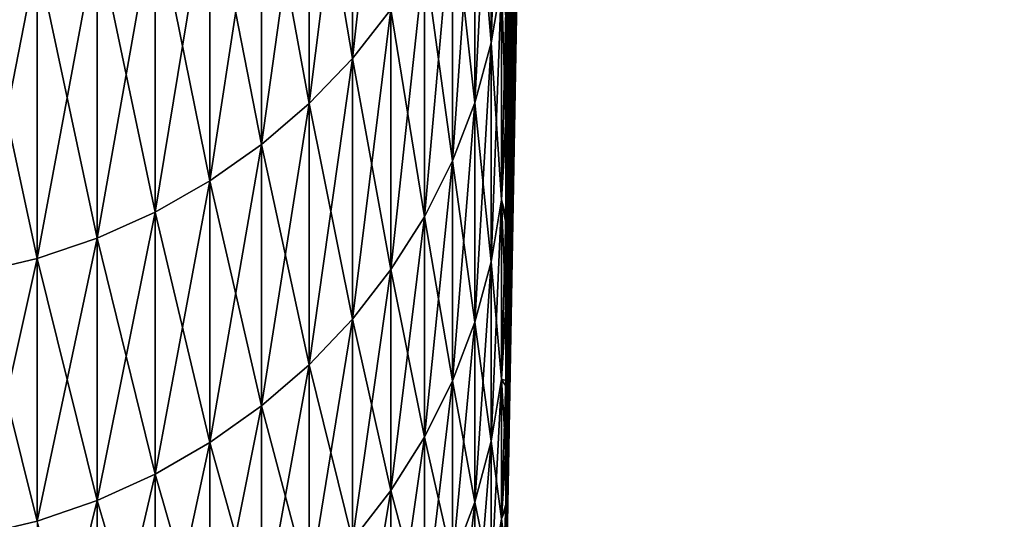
# Model space of a CAD drawing. Header units: millimetres. Extents: x -161 to 161, y -94 to 1149.
# Tile 593 of 656: x 160.438 to 161.188, y -79.22 to -78.84. Entities that reach past the tile are written whole.
import ezdxf

# ---------------------------------------------------------------- set-up
doc = ezdxf.new("R2010")
doc.units = ezdxf.units.MM
doc.header["$LTSCALE"] = 81.481481
doc.layers.add('382', color=7, linetype='CONTINUOUS')
doc.layers.add('386', color=7, linetype='CONTINUOUS')

msp = doc.modelspace()

# ---------------------------------------------------------------- linework, layer by layer
at = {"layer": '382', "color": 7, "linetype": 'CONTINUOUS', "true_color": 0xaaaaaa}
for points in [[(160.80858, -78.83936, -4.54502), (161.18838, -57.55, -0.05), (160.80858, -78.92085, -4.14009), (160.80858, -78.83936, -4.54502)], [(160.80858, -78.92085, -4.14009), (161.18838, -57.55, -0.05), (160.80858, -78.99464, -3.73369), (160.80858, -78.92085, -4.14009)], [(160.80858, -78.99464, -3.73369), (161.18838, -57.55, -0.05), (160.80858, -79.06071, -3.32592), (160.80858, -78.99464, -3.73369)], [(160.80858, -79.06071, -3.32592), (161.18838, -57.55, -0.05), (160.80858, -79.11903, -2.91692), (160.80858, -79.06071, -3.32592)], [(160.80858, -79.11903, -2.91692), (161.18838, -57.55, -0.05), (160.80858, -79.16957, -2.50686), (160.80858, -79.11903, -2.91692)], [(160.80858, -79.16957, -2.50686), (161.18838, -57.55, -0.05), (160.80858, -79.21233, -2.09588), (160.80858, -79.16957, -2.50686)], [(160.80858, -79.21233, -2.09588), (161.18838, -57.55, -0.05), (160.80858, -79.24727, -1.68415), (160.80858, -79.21233, -2.09588)], [(160.80858, -79.24727, -1.68415), (161.18838, -57.55, -0.05), (160.80858, -79.27439, -1.27182), (160.80858, -79.24727, -1.68415)], [(160.80858, -79.27439, -1.27182), (161.18838, -57.55, -0.05), (160.80858, -79.29368, -0.85905), (160.80858, -79.27439, -1.27182)], [(160.80858, -79.29368, -0.85905), (161.18838, -57.55, -0.05), (160.80858, -79.30512, -0.446), (160.80858, -79.29368, -0.85905)], [(160.80858, -79.30512, -0.446), (161.18838, -57.55, -0.05), (160.80858, -79.30872, -0.03283), (160.80858, -79.30512, -0.446)], [(160.80858, -79.30872, -0.03283), (161.18838, -57.55, -0.05), (160.80858, -79.30447, 0.38031), (160.80858, -79.30872, -0.03283)], [(160.80858, -79.30447, 0.38031), (161.18838, -57.55, -0.05), (160.80858, -79.29238, 0.79328), (160.80858, -79.30447, 0.38031)], [(160.80858, -79.29238, 0.79328), (161.18838, -57.55, -0.05), (160.80858, -79.27245, 1.20594), (160.80858, -79.29238, 0.79328)], [(160.80858, -79.27245, 1.20594), (161.18838, -57.55, -0.05), (160.80858, -79.24469, 1.61814), (160.80858, -79.27245, 1.20594)], [(160.80858, -79.24469, 1.61814), (161.18838, -57.55, -0.05), (160.80858, -79.20911, 2.02974), (160.80858, -79.24469, 1.61814)], [(160.80858, -79.20911, 2.02974), (161.18838, -57.55, -0.05), (160.80858, -79.16572, 2.44059), (160.80858, -79.20911, 2.02974)], [(160.80858, -79.16572, 2.44059), (161.18838, -57.55, -0.05), (160.80858, -79.11453, 2.85054), (160.80858, -79.16572, 2.44059)], [(160.80858, -79.11453, 2.85054), (161.18838, -57.55, -0.05), (160.80858, -79.05557, 3.25946), (160.80858, -79.11453, 2.85054)], [(160.80858, -79.05557, 3.25946), (161.18838, -57.55, -0.05), (160.80858, -78.98886, 3.66719), (160.80858, -79.05557, 3.25946)], [(160.80858, -78.98886, 3.66719), (161.18838, -57.55, -0.05), (160.80858, -78.91442, 4.07357), (160.80858, -78.98886, 3.66719)], [(160.80858, -78.91442, 4.07357), (161.18838, -57.55, -0.05), (160.80858, -78.83227, 4.47847), (160.80858, -78.91442, 4.07357)]]:
    msp.add_3dface(points, dxfattribs=at)
at = {"layer": '386', "color": 7, "linetype": 'CONTINUOUS', "true_color": 0xaaaaaa}
for points in [[(160.72119, -78.83176, 5.65243), (160.72119, -78.60366, 6.44419), (160.69184, -78.86914, 5.66245), (160.72119, -78.83176, 5.65243)], [(160.69184, -78.86914, 5.66245), (160.72119, -78.60366, 6.44419), (160.69184, -78.64064, 6.4556), (160.69184, -78.86914, 5.66245)], [(160.80538, -78.81039, 4.80255), (160.80538, -78.61408, 5.5941), (160.79749, -78.85712, 4.81321), (160.80538, -78.81039, 4.80255)], [(160.79749, -78.85712, 4.81321), (160.80538, -78.61408, 5.5941), (160.79749, -78.66037, 5.60651), (160.79749, -78.85712, 4.81321)], [(160.69184, -78.64064, -6.5556), (160.69184, -78.86914, -5.76245), (160.65886, -78.67472, -6.56611), (160.69184, -78.64064, -6.5556)], [(160.69184, -78.86914, 5.66245), (160.69184, -78.64064, 6.4556), (160.65886, -78.90359, 5.67168), (160.69184, -78.86914, 5.66245)], [(160.65886, -78.90359, 5.67168), (160.69184, -78.64064, 6.4556), (160.65886, -78.67472, 6.46611), (160.65886, -78.90359, 5.67168)], [(160.69184, -78.64064, -6.5556), (160.72119, -78.83176, -5.75243), (160.69184, -78.86914, -5.76245), (160.69184, -78.64064, -6.5556)], [(160.79749, -78.66037, -5.70651), (160.79749, -78.85712, -4.91321), (160.78499, -78.70571, -5.71866), (160.79749, -78.66037, -5.70651)], [(160.79749, -78.85712, 4.81321), (160.79749, -78.66037, 5.60651), (160.78499, -78.90287, 4.82365), (160.79749, -78.85712, 4.81321)], [(160.78499, -78.90287, 4.82365), (160.79749, -78.66037, 5.60651), (160.78499, -78.70571, 5.61866), (160.78499, -78.90287, 4.82365)], [(160.79749, -78.66037, -5.70651), (160.80538, -78.81039, -4.90255), (160.79749, -78.85712, -4.91321), (160.79749, -78.66037, -5.70651)], [(160.65886, -78.67472, -6.56611), (160.65886, -78.90359, -5.77168), (160.62259, -78.70558, -6.57563), (160.65886, -78.67472, -6.56611)], [(160.65886, -78.90359, 5.67168), (160.65886, -78.67472, 6.46611), (160.62259, -78.93479, 5.68004), (160.65886, -78.90359, 5.67168)], [(160.62259, -78.93479, 5.68004), (160.65886, -78.67472, 6.46611), (160.62259, -78.70558, 6.47563), (160.62259, -78.93479, 5.68004)], [(160.65886, -78.67472, -6.56611), (160.69184, -78.86914, -5.76245), (160.65886, -78.90359, -5.77168), (160.65886, -78.67472, -6.56611)], [(160.62259, -78.70558, -6.57563), (160.62259, -78.93479, -5.78004), (160.58335, -78.73293, -6.58407), (160.62259, -78.70558, -6.57563)], [(160.62259, -78.93479, 5.68004), (160.62259, -78.70558, 6.47563), (160.58335, -78.96243, 5.68744), (160.62259, -78.93479, 5.68004)], [(160.58335, -78.96243, 5.68744), (160.62259, -78.70558, 6.47563), (160.58335, -78.73293, 6.48407), (160.58335, -78.96243, 5.68744)], [(160.62259, -78.70558, -6.57563), (160.65886, -78.90359, -5.77168), (160.62259, -78.93479, -5.78004), (160.62259, -78.70558, -6.57563)], [(160.78499, -78.70571, -5.71866), (160.78499, -78.90287, -4.92365), (160.76799, -78.74966, -5.73043), (160.78499, -78.70571, -5.71866)], [(160.78499, -78.90287, 4.82365), (160.78499, -78.70571, 5.61866), (160.76799, -78.94723, 4.83378), (160.78499, -78.90287, 4.82365)], [(160.76799, -78.94723, 4.83378), (160.78499, -78.70571, 5.61866), (160.76799, -78.74966, 5.63043), (160.76799, -78.94723, 4.83378)], [(160.78499, -78.70571, -5.71866), (160.79749, -78.85712, -4.91321), (160.78499, -78.90287, -4.92365), (160.78499, -78.70571, -5.71866)], [(160.58335, -78.73293, -6.58407), (160.58335, -78.96243, -5.78744), (160.54151, -78.75652, -6.59134), (160.58335, -78.73293, -6.58407)], [(160.58335, -78.96243, 5.68744), (160.58335, -78.73293, 6.48407), (160.54151, -78.98628, 5.69383), (160.58335, -78.96243, 5.68744)], [(160.54151, -78.98628, 5.69383), (160.58335, -78.73293, 6.48407), (160.54151, -78.75652, 6.49134), (160.54151, -78.98628, 5.69383)], [(160.58335, -78.73293, -6.58407), (160.62259, -78.93479, -5.78004), (160.58335, -78.96243, -5.78744), (160.58335, -78.73293, -6.58407)], [(160.76799, -78.74966, -5.73043), (160.76799, -78.94723, -4.93378), (160.74666, -78.79181, -5.74173), (160.76799, -78.74966, -5.73043)], [(160.76799, -78.94723, 4.83378), (160.76799, -78.74966, 5.63043), (160.74666, -78.98978, 4.84349), (160.76799, -78.94723, 4.83378)], [(160.74666, -78.98978, 4.84349), (160.76799, -78.74966, 5.63043), (160.74666, -78.79181, 5.64173), (160.74666, -78.98978, 4.84349)], [(160.76799, -78.74966, -5.73043), (160.78499, -78.90287, -4.92365), (160.76799, -78.94723, -4.93378), (160.76799, -78.74966, -5.73043)], [(160.54151, -78.75652, -6.59134), (160.54151, -78.98628, -5.79383), (160.49748, -78.77611, -6.59739), (160.54151, -78.75652, -6.59134)], [(160.54151, -78.98628, 5.69383), (160.54151, -78.75652, 6.49134), (160.49748, -79.00608, 5.69914), (160.54151, -78.98628, 5.69383)], [(160.49748, -79.00608, 5.69914), (160.54151, -78.75652, 6.49134), (160.49748, -78.77611, 6.49739), (160.49748, -79.00608, 5.69914)], [(160.54151, -78.75652, -6.59134), (160.58335, -78.96243, -5.78744), (160.54151, -78.98628, -5.79383), (160.54151, -78.75652, -6.59134)], [(160.49748, -78.77611, -6.59739), (160.49748, -79.00608, -5.79914), (160.45167, -78.79153, -6.60215), (160.49748, -78.77611, -6.59739)], [(160.49748, -79.00608, 5.69914), (160.49748, -78.77611, 6.49739), (160.45167, -79.02167, 5.70332), (160.49748, -79.00608, 5.69914)], [(160.45167, -79.02167, 5.70332), (160.49748, -78.77611, 6.49739), (160.45167, -78.79153, 6.50215), (160.45167, -79.02167, 5.70332)], [(160.49748, -78.77611, -6.59739), (160.54151, -78.98628, -5.79383), (160.49748, -79.00608, -5.79914), (160.49748, -78.77611, -6.59739)], [(160.45167, -78.79153, -6.60215), (160.45167, -79.02167, -5.80332), (160.40451, -78.80263, -6.60557), (160.45167, -78.79153, -6.60215)], [(160.45167, -79.02167, 5.70332), (160.45167, -78.79153, 6.50215), (160.40451, -79.03289, 5.70632), (160.45167, -79.02167, 5.70332)], [(160.40451, -79.03289, 5.70632), (160.45167, -78.79153, 6.50215), (160.40451, -78.80263, 6.50557), (160.40451, -79.03289, 5.70632)], [(160.45167, -78.79153, -6.60215), (160.49748, -79.00608, -5.79914), (160.45167, -79.02167, -5.80332), (160.45167, -78.79153, -6.60215)], [(160.74666, -78.79181, -5.74173), (160.74666, -78.98978, -4.94349), (160.72119, -78.83176, -5.75243), (160.74666, -78.79181, -5.74173)], [(160.74666, -78.98978, 4.84349), (160.74666, -78.79181, 5.64173), (160.72119, -79.0301, 4.85269), (160.74666, -78.98978, 4.84349)], [(160.72119, -79.0301, 4.85269), (160.74666, -78.79181, 5.64173), (160.72119, -78.83176, 5.65243), (160.72119, -79.0301, 4.85269)], [(160.74666, -78.79181, -5.74173), (160.76799, -78.94723, -4.93378), (160.74666, -78.98978, -4.94349), (160.74666, -78.79181, -5.74173)], [(160.40451, -78.80263, -6.60557), (160.45167, -79.02167, -5.80332), (160.40451, -79.03289, -5.80632), (160.40451, -78.80263, -6.60557)], [(160.80538, -78.81039, -4.90255), (160.80538, -78.97697, -4.1042), (160.79749, -78.85712, -4.91321), (160.80538, -78.81039, -4.90255)], [(160.80538, -78.97697, 4.0042), (160.80538, -78.81039, 4.80255), (160.79749, -79.02406, 4.01311), (160.80538, -78.97697, 4.0042)], [(160.79749, -79.02406, 4.01311), (160.80538, -78.81039, 4.80255), (160.79749, -78.85712, 4.81321), (160.79749, -79.02406, 4.01311)], [(160.80858, -78.83936, -4.54502), (160.80858, -78.92085, -4.14009), (160.80538, -78.81039, -4.90255), (160.80858, -78.83936, -4.54502)], [(160.80538, -78.81039, -4.90255), (160.80858, -78.92085, -4.14009), (160.80538, -78.97697, -4.1042), (160.80538, -78.81039, -4.90255)], [(160.80538, -78.97697, 4.0042), (160.80858, -78.83227, 4.47847), (160.80538, -78.81039, 4.80255), (160.80538, -78.97697, 4.0042)], [(160.72119, -78.83176, -5.75243), (160.72119, -79.0301, -4.95269), (160.69184, -78.86914, -5.76245), (160.72119, -78.83176, -5.75243)], [(160.72119, -79.0301, 4.85269), (160.72119, -78.83176, 5.65243), (160.69184, -79.06783, 4.8613), (160.72119, -79.0301, 4.85269)], [(160.69184, -79.06783, 4.8613), (160.72119, -78.83176, 5.65243), (160.69184, -78.86914, 5.66245), (160.69184, -79.06783, 4.8613)], [(160.72119, -78.83176, -5.75243), (160.74666, -78.98978, -4.94349), (160.72119, -79.0301, -4.95269), (160.72119, -78.83176, -5.75243)], [(160.80858, -78.91442, 4.07357), (160.80858, -78.83227, 4.47847), (160.80538, -78.97697, 4.0042), (160.80858, -78.91442, 4.07357)], [(160.79749, -78.85712, -4.91321), (160.79749, -79.02406, -4.11311), (160.78499, -78.90287, -4.92365), (160.79749, -78.85712, -4.91321)], [(160.79749, -79.02406, 4.01311), (160.79749, -78.85712, 4.81321), (160.78499, -79.07017, 4.02184), (160.79749, -79.02406, 4.01311)], [(160.78499, -79.07017, 4.02184), (160.79749, -78.85712, 4.81321), (160.78499, -78.90287, 4.82365), (160.78499, -79.07017, 4.02184)], [(160.79749, -78.85712, -4.91321), (160.80538, -78.97697, -4.1042), (160.79749, -79.02406, -4.11311), (160.79749, -78.85712, -4.91321)], [(160.69184, -78.86914, -5.76245), (160.69184, -79.06783, -4.9613), (160.65886, -78.90359, -5.77168), (160.69184, -78.86914, -5.76245)], [(160.69184, -79.06783, 4.8613), (160.69184, -78.86914, 5.66245), (160.65886, -79.1026, 4.86924), (160.69184, -79.06783, 4.8613)], [(160.65886, -79.1026, 4.86924), (160.69184, -78.86914, 5.66245), (160.65886, -78.90359, 5.67168), (160.65886, -79.1026, 4.86924)], [(160.69184, -78.86914, -5.76245), (160.72119, -79.0301, -4.95269), (160.69184, -79.06783, -4.9613), (160.69184, -78.86914, -5.76245)], [(160.78499, -78.90287, -4.92365), (160.78499, -79.07017, -4.12184), (160.76799, -78.94723, -4.93378), (160.78499, -78.90287, -4.92365)], [(160.78499, -79.07017, 4.02184), (160.78499, -78.90287, 4.82365), (160.76799, -79.11488, 4.0303), (160.78499, -79.07017, 4.02184)], [(160.76799, -79.11488, 4.0303), (160.78499, -78.90287, 4.82365), (160.76799, -78.94723, 4.83378), (160.76799, -79.11488, 4.0303)], [(160.78499, -78.90287, -4.92365), (160.79749, -79.02406, -4.11311), (160.78499, -79.07017, -4.12184), (160.78499, -78.90287, -4.92365)], [(160.65886, -78.90359, -5.77168), (160.65886, -79.1026, -4.96924), (160.62259, -78.93479, -5.78004), (160.65886, -78.90359, -5.77168)], [(160.65886, -79.1026, 4.86924), (160.65886, -78.90359, 5.67168), (160.62259, -79.13408, 4.87643), (160.65886, -79.1026, 4.86924)], [(160.62259, -79.13408, 4.87643), (160.65886, -78.90359, 5.67168), (160.62259, -78.93479, 5.68004), (160.62259, -79.13408, 4.87643)], [(160.65886, -78.90359, -5.77168), (160.69184, -79.06783, -4.9613), (160.65886, -79.1026, -4.96924), (160.65886, -78.90359, -5.77168)], [(160.80858, -78.98886, 3.66719), (160.80858, -78.91442, 4.07357), (160.80538, -78.97697, 4.0042), (160.80858, -78.98886, 3.66719)], [(160.80858, -78.92085, -4.14009), (160.80858, -78.99464, -3.73369), (160.80538, -78.97697, -4.1042), (160.80858, -78.92085, -4.14009)], [(160.62259, -78.93479, -5.78004), (160.62259, -79.13408, -4.97643), (160.58335, -78.96243, -5.78744), (160.62259, -78.93479, -5.78004)], [(160.62259, -79.13408, 4.87643), (160.62259, -78.93479, 5.68004), (160.58335, -79.16199, 4.8828), (160.62259, -79.13408, 4.87643)], [(160.58335, -79.16199, 4.8828), (160.62259, -78.93479, 5.68004), (160.58335, -78.96243, 5.68744), (160.58335, -79.16199, 4.8828)], [(160.62259, -78.93479, -5.78004), (160.65886, -79.1026, -4.96924), (160.62259, -79.13408, -4.97643), (160.62259, -78.93479, -5.78004)], [(160.76799, -78.94723, -4.93378), (160.76799, -79.11488, -4.1303), (160.74666, -78.98978, -4.94349), (160.76799, -78.94723, -4.93378)], [(160.76799, -79.11488, 4.0303), (160.76799, -78.94723, 4.83378), (160.74666, -79.15776, 4.03841), (160.76799, -79.11488, 4.0303)], [(160.74666, -79.15776, 4.03841), (160.76799, -78.94723, 4.83378), (160.74666, -78.98978, 4.84349), (160.74666, -79.15776, 4.03841)], [(160.76799, -78.94723, -4.93378), (160.78499, -79.07017, -4.12184), (160.76799, -79.11488, -4.1303), (160.76799, -78.94723, -4.93378)], [(160.58335, -78.96243, -5.78744), (160.58335, -79.16199, -4.9828), (160.54151, -78.98628, -5.79383), (160.58335, -78.96243, -5.78744)], [(160.58335, -79.16199, 4.8828), (160.58335, -78.96243, 5.68744), (160.54151, -79.18605, 4.88829), (160.58335, -79.16199, 4.8828)], [(160.54151, -79.18605, 4.88829), (160.58335, -78.96243, 5.68744), (160.54151, -78.98628, 5.69383), (160.54151, -79.18605, 4.88829)], [(160.58335, -78.96243, -5.78744), (160.62259, -79.13408, -4.97643), (160.58335, -79.16199, -4.9828), (160.58335, -78.96243, -5.78744)], [(160.80538, -78.97697, -4.1042), (160.80538, -79.11357, -3.30019), (160.79749, -79.02406, -4.11311), (160.80538, -78.97697, -4.1042)], [(160.80538, -79.11357, 3.20019), (160.80538, -78.97697, 4.0042), (160.79749, -79.16097, 3.20733), (160.80538, -79.11357, 3.20019)], [(160.79749, -79.16097, 3.20733), (160.80538, -78.97697, 4.0042), (160.79749, -79.02406, 4.01311), (160.79749, -79.16097, 3.20733)], [(160.80858, -78.99464, -3.73369), (160.80858, -79.06071, -3.32592), (160.80538, -78.97697, -4.1042), (160.80858, -78.99464, -3.73369)], [(160.80538, -78.97697, -4.1042), (160.80858, -79.06071, -3.32592), (160.80538, -79.11357, -3.30019), (160.80538, -78.97697, -4.1042)], [(160.80538, -79.11357, 3.20019), (160.80858, -78.98886, 3.66719), (160.80538, -78.97697, 4.0042), (160.80538, -79.11357, 3.20019)], [(160.54151, -78.98628, -5.79383), (160.54151, -79.18605, -4.98829), (160.49748, -79.00608, -5.79914), (160.54151, -78.98628, -5.79383)], [(160.54151, -79.18605, 4.88829), (160.54151, -78.98628, 5.69383), (160.49748, -79.20605, 4.89285), (160.54151, -79.18605, 4.88829)], [(160.49748, -79.20605, 4.89285), (160.54151, -78.98628, 5.69383), (160.49748, -79.00608, 5.69914), (160.49748, -79.20605, 4.89285)], [(160.54151, -78.98628, -5.79383), (160.58335, -79.16199, -4.9828), (160.54151, -79.18605, -4.98829), (160.54151, -78.98628, -5.79383)], [(160.74666, -78.98978, -4.94349), (160.74666, -79.15776, -4.13841), (160.72119, -79.0301, -4.95269), (160.74666, -78.98978, -4.94349)], [(160.74666, -79.15776, 4.03841), (160.74666, -78.98978, 4.84349), (160.72119, -79.1984, 4.0461), (160.74666, -79.15776, 4.03841)], [(160.72119, -79.1984, 4.0461), (160.74666, -78.98978, 4.84349), (160.72119, -79.0301, 4.85269), (160.72119, -79.1984, 4.0461)], [(160.74666, -78.98978, -4.94349), (160.76799, -79.11488, -4.1303), (160.74666, -79.15776, -4.13841), (160.74666, -78.98978, -4.94349)], [(160.80858, -79.05557, 3.25946), (160.80858, -78.98886, 3.66719), (160.80538, -79.11357, 3.20019), (160.80858, -79.05557, 3.25946)], [(160.49748, -79.00608, -5.79914), (160.49748, -79.20605, -4.99285), (160.45167, -79.02167, -5.80332), (160.49748, -79.00608, -5.79914)], [(160.49748, -79.20605, 4.89285), (160.49748, -79.00608, 5.69914), (160.45167, -79.22178, 4.89644), (160.49748, -79.20605, 4.89285)], [(160.45167, -79.22178, 4.89644), (160.49748, -79.00608, 5.69914), (160.45167, -79.02167, 5.70332), (160.45167, -79.22178, 4.89644)], [(160.49748, -79.00608, -5.79914), (160.54151, -79.18605, -4.98829), (160.49748, -79.20605, -4.99285), (160.49748, -79.00608, -5.79914)], [(160.45167, -79.02167, -5.80332), (160.45167, -79.22178, -4.99644), (160.40451, -79.03289, -5.80632), (160.45167, -79.02167, -5.80332)], [(160.45167, -79.22178, 4.89644), (160.45167, -79.02167, 5.70332), (160.40451, -79.2331, 4.89903), (160.45167, -79.22178, 4.89644)], [(160.40451, -79.2331, 4.89903), (160.45167, -79.02167, 5.70332), (160.40451, -79.03289, 5.70632), (160.40451, -79.2331, 4.89903)], [(160.45167, -79.02167, -5.80332), (160.49748, -79.20605, -4.99285), (160.45167, -79.22178, -4.99644), (160.45167, -79.02167, -5.80332)], [(160.72119, -79.0301, -4.95269), (160.72119, -79.1984, -4.1461), (160.69184, -79.06783, -4.9613), (160.72119, -79.0301, -4.95269)], [(160.72119, -79.1984, 4.0461), (160.72119, -79.0301, 4.85269), (160.69184, -79.23642, 4.05329), (160.72119, -79.1984, 4.0461)], [(160.69184, -79.23642, 4.05329), (160.72119, -79.0301, 4.85269), (160.69184, -79.06783, 4.8613), (160.69184, -79.23642, 4.05329)], [(160.72119, -79.0301, -4.95269), (160.74666, -79.15776, -4.13841), (160.72119, -79.1984, -4.1461), (160.72119, -79.0301, -4.95269)], [(160.79749, -79.02406, -4.11311), (160.79749, -79.16097, -3.30733), (160.78499, -79.07017, -4.12184), (160.79749, -79.02406, -4.11311)], [(160.79749, -79.16097, 3.20733), (160.79749, -79.02406, 4.01311), (160.78499, -79.20738, 3.21432), (160.79749, -79.16097, 3.20733)], [(160.78499, -79.20738, 3.21432), (160.79749, -79.02406, 4.01311), (160.78499, -79.07017, 4.02184), (160.78499, -79.20738, 3.21432)], [(160.79749, -79.02406, -4.11311), (160.80538, -79.11357, -3.30019), (160.79749, -79.16097, -3.30733), (160.79749, -79.02406, -4.11311)], [(160.40451, -79.03289, -5.80632), (160.45167, -79.22178, -4.99644), (160.40451, -79.2331, -4.99903), (160.40451, -79.03289, -5.80632)], [(160.80858, -79.11453, 2.85054), (160.80858, -79.05557, 3.25946), (160.80538, -79.11357, 3.20019), (160.80858, -79.11453, 2.85054)], [(160.69184, -79.06783, -4.9613), (160.69184, -79.23642, -4.15329), (160.65886, -79.1026, -4.96924), (160.69184, -79.06783, -4.9613)], [(160.69184, -79.23642, 4.05329), (160.69184, -79.06783, 4.8613), (160.65886, -79.27146, 4.05992), (160.69184, -79.23642, 4.05329)], [(160.65886, -79.27146, 4.05992), (160.69184, -79.06783, 4.8613), (160.65886, -79.1026, 4.86924), (160.65886, -79.27146, 4.05992)], [(160.69184, -79.06783, -4.9613), (160.72119, -79.1984, -4.1461), (160.69184, -79.23642, -4.15329), (160.69184, -79.06783, -4.9613)], [(160.80858, -79.06071, -3.32592), (160.80858, -79.11903, -2.91692), (160.80538, -79.11357, -3.30019), (160.80858, -79.06071, -3.32592)], [(160.78499, -79.07017, -4.12184), (160.78499, -79.20738, -3.31432), (160.76799, -79.11488, -4.1303), (160.78499, -79.07017, -4.12184)], [(160.78499, -79.20738, 3.21432), (160.78499, -79.07017, 4.02184), (160.76799, -79.25237, 3.22111), (160.78499, -79.20738, 3.21432)], [(160.76799, -79.25237, 3.22111), (160.78499, -79.07017, 4.02184), (160.76799, -79.11488, 4.0303), (160.76799, -79.25237, 3.22111)], [(160.78499, -79.07017, -4.12184), (160.79749, -79.16097, -3.30733), (160.78499, -79.20738, -3.31432), (160.78499, -79.07017, -4.12184)], [(160.65886, -79.1026, -4.96924), (160.65886, -79.27146, -4.15992), (160.62259, -79.13408, -4.97643), (160.65886, -79.1026, -4.96924)], [(160.65886, -79.27146, 4.05992), (160.65886, -79.1026, 4.86924), (160.62259, -79.3032, 4.06593), (160.65886, -79.27146, 4.05992)], [(160.62259, -79.3032, 4.06593), (160.65886, -79.1026, 4.86924), (160.62259, -79.13408, 4.87643), (160.62259, -79.3032, 4.06593)], [(160.65886, -79.1026, -4.96924), (160.69184, -79.23642, -4.15329), (160.65886, -79.27146, -4.15992), (160.65886, -79.1026, -4.96924)], [(160.76799, -79.11488, -4.1303), (160.76799, -79.25237, -3.32111), (160.74666, -79.15776, -4.13841), (160.76799, -79.11488, -4.1303)], [(160.76799, -79.25237, 3.22111), (160.76799, -79.11488, 4.0303), (160.74666, -79.29552, 3.22761), (160.76799, -79.25237, 3.22111)], [(160.74666, -79.29552, 3.22761), (160.76799, -79.11488, 4.0303), (160.74666, -79.15776, 4.03841), (160.74666, -79.29552, 3.22761)], [(160.76799, -79.11488, -4.1303), (160.78499, -79.20738, -3.31432), (160.76799, -79.25237, -3.32111), (160.76799, -79.11488, -4.1303)], [(160.80538, -79.11357, -3.30019), (160.80538, -79.22002, -2.49163), (160.79749, -79.16097, -3.30733), (160.80538, -79.11357, -3.30019)], [(160.80538, -79.22002, 2.39163), (160.80538, -79.11357, 3.20019), (160.79749, -79.26765, 2.39699), (160.80538, -79.22002, 2.39163)], [(160.79749, -79.26765, 2.39699), (160.80538, -79.11357, 3.20019), (160.79749, -79.16097, 3.20733), (160.79749, -79.26765, 2.39699)], [(160.80858, -79.11903, -2.91692), (160.80858, -79.16957, -2.50686), (160.80538, -79.11357, -3.30019), (160.80858, -79.11903, -2.91692)], [(160.80538, -79.11357, -3.30019), (160.80858, -79.16957, -2.50686), (160.80538, -79.22002, -2.49163), (160.80538, -79.11357, -3.30019)], [(160.80538, -79.22002, 2.39163), (160.80858, -79.11453, 2.85054), (160.80538, -79.11357, 3.20019), (160.80538, -79.22002, 2.39163)], [(160.80858, -79.16572, 2.44059), (160.80858, -79.11453, 2.85054), (160.80538, -79.22002, 2.39163), (160.80858, -79.16572, 2.44059)], [(160.62259, -79.13408, -4.97643), (160.62259, -79.3032, -4.16593), (160.58335, -79.16199, -4.9828), (160.62259, -79.13408, -4.97643)], [(160.62259, -79.3032, 4.06593), (160.62259, -79.13408, 4.87643), (160.58335, -79.33132, 4.07125), (160.62259, -79.3032, 4.06593)], [(160.58335, -79.33132, 4.07125), (160.62259, -79.13408, 4.87643), (160.58335, -79.16199, 4.8828), (160.58335, -79.33132, 4.07125)], [(160.62259, -79.13408, -4.97643), (160.65886, -79.27146, -4.15992), (160.62259, -79.3032, -4.16593), (160.62259, -79.13408, -4.97643)], [(160.74666, -79.15776, -4.13841), (160.74666, -79.29552, -3.32761), (160.72119, -79.1984, -4.1461), (160.74666, -79.15776, -4.13841)], [(160.74666, -79.29552, 3.22761), (160.74666, -79.15776, 4.03841), (160.72119, -79.33642, 3.23377), (160.74666, -79.29552, 3.22761)], [(160.72119, -79.33642, 3.23377), (160.74666, -79.15776, 4.03841), (160.72119, -79.1984, 4.0461), (160.72119, -79.33642, 3.23377)], [(160.74666, -79.15776, -4.13841), (160.76799, -79.25237, -3.32111), (160.74666, -79.29552, -3.32761), (160.74666, -79.15776, -4.13841)], [(160.58335, -79.16199, -4.9828), (160.58335, -79.33132, -4.17125), (160.54151, -79.18605, -4.98829), (160.58335, -79.16199, -4.9828)], [(160.58335, -79.33132, 4.07125), (160.58335, -79.16199, 4.8828), (160.54151, -79.35557, 4.07584), (160.58335, -79.33132, 4.07125)], [(160.54151, -79.35557, 4.07584), (160.58335, -79.16199, 4.8828), (160.54151, -79.18605, 4.88829), (160.54151, -79.35557, 4.07584)], [(160.58335, -79.16199, -4.9828), (160.62259, -79.3032, -4.16593), (160.58335, -79.33132, -4.17125), (160.58335, -79.16199, -4.9828)], [(160.79749, -79.16097, -3.30733), (160.79749, -79.26765, -2.49699), (160.78499, -79.20738, -3.31432), (160.79749, -79.16097, -3.30733)], [(160.79749, -79.26765, 2.39699), (160.79749, -79.16097, 3.20733), (160.78499, -79.31429, 2.40225), (160.79749, -79.26765, 2.39699)], [(160.78499, -79.31429, 2.40225), (160.79749, -79.16097, 3.20733), (160.78499, -79.20738, 3.21432), (160.78499, -79.31429, 2.40225)], [(160.79749, -79.16097, -3.30733), (160.80538, -79.22002, -2.49163), (160.79749, -79.26765, -2.49699), (160.79749, -79.16097, -3.30733)], [(160.80858, -79.20911, 2.02974), (160.80858, -79.16572, 2.44059), (160.80538, -79.22002, 2.39163), (160.80858, -79.20911, 2.02974)], [(160.80858, -79.16957, -2.50686), (160.80858, -79.21233, -2.09588), (160.80538, -79.22002, -2.49163), (160.80858, -79.16957, -2.50686)], [(160.54151, -79.18605, -4.98829), (160.54151, -79.35557, -4.17584), (160.49748, -79.20605, -4.99285), (160.54151, -79.18605, -4.98829)], [(160.54151, -79.35557, 4.07584), (160.54151, -79.18605, 4.88829), (160.49748, -79.37572, 4.07965), (160.54151, -79.35557, 4.07584)], [(160.49748, -79.37572, 4.07965), (160.54151, -79.18605, 4.88829), (160.49748, -79.20605, 4.89285), (160.49748, -79.37572, 4.07965)], [(160.54151, -79.18605, -4.98829), (160.58335, -79.33132, -4.17125), (160.54151, -79.35557, -4.17584), (160.54151, -79.18605, -4.98829)], [(160.72119, -79.1984, -4.1461), (160.72119, -79.33642, -3.33377), (160.69184, -79.23642, -4.15329), (160.72119, -79.1984, -4.1461)], [(160.72119, -79.33642, 3.23377), (160.72119, -79.1984, 4.0461), (160.69184, -79.37468, 3.23954), (160.72119, -79.33642, 3.23377)], [(160.69184, -79.37468, 3.23954), (160.72119, -79.1984, 4.0461), (160.69184, -79.23642, 4.05329), (160.69184, -79.37468, 3.23954)], [(160.72119, -79.1984, -4.1461), (160.74666, -79.29552, -3.32761), (160.72119, -79.33642, -3.33377), (160.72119, -79.1984, -4.1461)], [(160.49748, -79.20605, -4.99285), (160.49748, -79.37572, -4.17965), (160.45167, -79.22178, -4.99644), (160.49748, -79.20605, -4.99285)], [(160.49748, -79.37572, 4.07965), (160.49748, -79.20605, 4.89285), (160.45167, -79.39158, 4.08265), (160.49748, -79.37572, 4.07965)], [(160.45167, -79.39158, 4.08265), (160.49748, -79.20605, 4.89285), (160.45167, -79.22178, 4.89644), (160.45167, -79.39158, 4.08265)], [(160.49748, -79.20605, -4.99285), (160.54151, -79.35557, -4.17584), (160.49748, -79.37572, -4.17965), (160.49748, -79.20605, -4.99285)], [(160.78499, -79.20738, -3.31432), (160.78499, -79.31429, -2.50225), (160.76799, -79.25237, -3.32111), (160.78499, -79.20738, -3.31432)], [(160.78499, -79.31429, 2.40225), (160.78499, -79.20738, 3.21432), (160.76799, -79.3595, 2.40734), (160.78499, -79.31429, 2.40225)], [(160.76799, -79.3595, 2.40734), (160.78499, -79.20738, 3.21432), (160.76799, -79.25237, 3.22111), (160.76799, -79.3595, 2.40734)], [(160.78499, -79.20738, -3.31432), (160.79749, -79.26765, -2.49699), (160.78499, -79.31429, -2.50225), (160.78499, -79.20738, -3.31432)], [(160.80858, -79.24469, 1.61814), (160.80858, -79.20911, 2.02974), (160.80538, -79.29616, 1.57965), (160.80858, -79.24469, 1.61814)], [(160.80538, -79.29616, 1.57965), (160.80858, -79.20911, 2.02974), (160.80538, -79.22002, 2.39163), (160.80538, -79.29616, 1.57965)], [(160.80858, -79.21233, -2.09588), (160.80858, -79.24727, -1.68415), (160.80538, -79.22002, -2.49163), (160.80858, -79.21233, -2.09588)], [(160.80538, -79.22002, -2.49163), (160.80538, -79.29616, -1.67965), (160.79749, -79.26765, -2.49699), (160.80538, -79.22002, -2.49163)], [(160.80538, -79.29616, 1.57965), (160.80538, -79.22002, 2.39163), (160.79749, -79.34396, 1.58323), (160.80538, -79.29616, 1.57965)], [(160.79749, -79.34396, 1.58323), (160.80538, -79.22002, 2.39163), (160.79749, -79.26765, 2.39699), (160.79749, -79.34396, 1.58323)], [(160.80538, -79.22002, -2.49163), (160.80858, -79.24727, -1.68415), (160.80538, -79.29616, -1.67965), (160.80538, -79.22002, -2.49163)]]:
    msp.add_3dface(points, dxfattribs=at)

doc.saveas('drawing.dxf')
